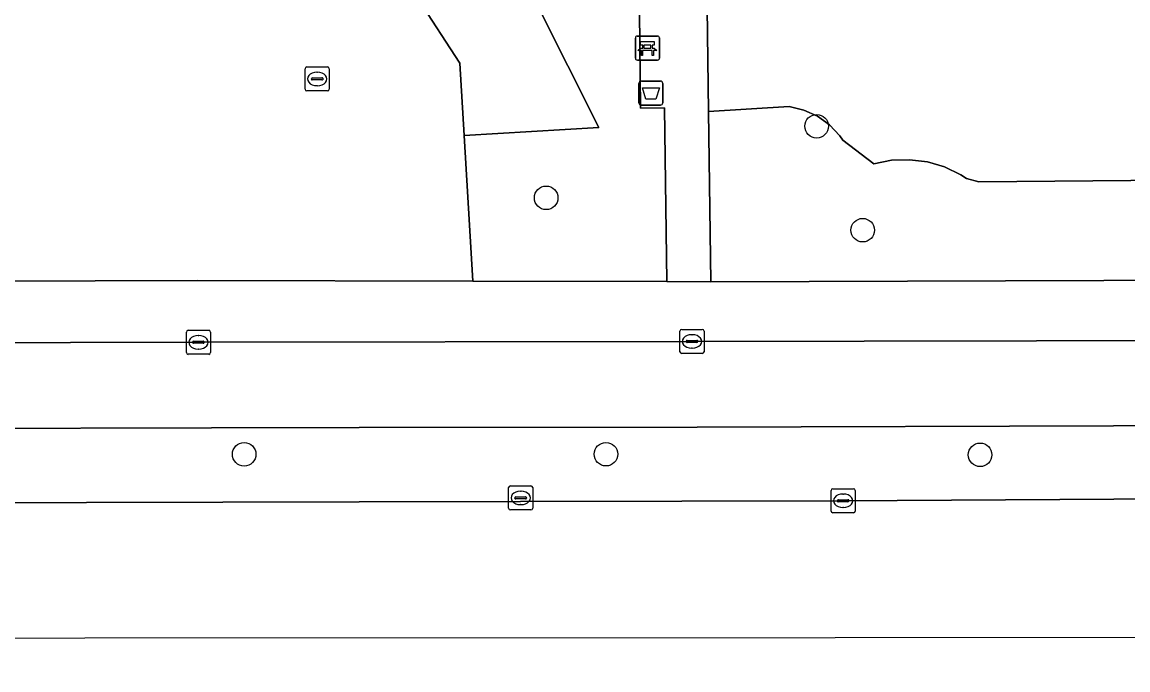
# Model space of a CAD drawing. Extents: x 160455 to 162082, y 388339 to 389736.
# Drawn here: x 161556.33 to 161602.22, y 388341.11 to 388368.01 of the extents above; entities that cross this region are included whole.
import ezdxf

# ---------------------------------------------------------------- set-up
doc = ezdxf.new("R2010")
doc.units = 0
for name, color, linetype in [('IMGEO_Afvalbak', 7, 'Continuous'), ('IMGEO_Bank', 7, 'Continuous'), ('IMGEO_Berm_groen', 7, 'Continuous'), ('IMGEO_Boom', 7, 'Continuous'), ('IMGEO_Fietspad_gesloten', 7, 'Continuous'), ('IMGEO_Groenvoorziening', 7, 'Continuous'), ('IMGEO_Kolk', 7, 'Continuous'), ('IMGEO_Rijbaan_regionaal_gesloten', 7, 'Continuous'), ('IMGEO_Rioolput', 7, 'Continuous'), ('IMGEO_Voetpad_halfverhard', 7, 'Continuous'), ('IMGEO_Voetpad_open', 7, 'Continuous')]:
    doc.layers.add(name, color=color, linetype=linetype)

msp = doc.modelspace()

# ---------------------------------------------------------------- linework, layer by layer
at = {"layer": 'IMGEO_Afvalbak'}
for p, q in [((161581.933, 388364.659), (161581.933, 388365.459)), ((161581.933, 388365.459), (161581.933, 388364.659)), ((161582.033, 388365.559), (161582.823, 388365.559)), ((161582.823, 388365.559), (161582.033, 388365.559)), ((161582.923, 388365.459), (161582.923, 388364.659)), ((161582.923, 388364.659), (161582.923, 388365.459)), ((161582.823, 388364.559), (161582.033, 388364.559)), ((161582.033, 388364.559), (161582.823, 388364.559))]:
    msp.add_line(p, q, dxfattribs=at)
msp.add_lwpolyline([(161582.076, 388365.273), (161582.78, 388365.273), (161582.631, 388364.803), (161582.225, 388364.803), (161582.076, 388365.273)], dxfattribs=at)
for centre, start, end in [((161582.033, 388365.459), 90, 180), ((161582.033, 388365.459), 90, 180), ((161582.823, 388365.459), 0, 90), ((161582.823, 388365.459), 360, 90), ((161582.033, 388364.659), 180, 270), ((161582.033, 388364.659), 180, 270), ((161582.823, 388364.659), 270, 0), ((161582.823, 388364.659), 270, 0)]:
    msp.add_arc(centre, 0.1, start, end, dxfattribs=at)
at = {"layer": 'IMGEO_Bank'}
for p, q in [((161581.859, 388367.429), (161582.7, 388367.429)), ((161582.7, 388367.429), (161581.859, 388367.429)), ((161581.784, 388366.504), (161581.784, 388367.345)), ((161581.784, 388367.345), (161581.784, 388366.504)), ((161582.093, 388366.935), (161582.093, 388367.041)), ((161582.137, 388367.041), (161582.137, 388366.935)), ((161582.425, 388367.047), (161582.143, 388367.047)), ((161582.431, 388366.935), (161582.431, 388367.041)), ((161582.475, 388367.041), (161582.475, 388366.935)), ((161582.784, 388367.354), (161582.784, 388366.513)), ((161582.784, 388366.513), (161582.784, 388367.354)), ((161582.481, 388366.827), (161582.088, 388366.827)), ((161582.143, 388366.929), (161582.425, 388366.929)), ((161582.709, 388366.429), (161581.868, 388366.429)), ((161581.868, 388366.429), (161582.709, 388366.429))]:
    msp.add_line(p, q, dxfattribs=at)
for points in [[(161582.087, 388367.047), (161582.001, 388367.047), (161582.001, 388367.208), (161582.564, 388367.208), (161582.564, 388367.047), (161582.481, 388367.047)], [(161582.031, 388366.827), (161581.889, 388366.827), (161582.001, 388366.929), (161582.087, 388366.929)], [(161582.081, 388366.82), (161582.081, 388366.613), (161582.038, 388366.613), (161582.038, 388366.82)], [(161582.481, 388366.929), (161582.564, 388366.929), (161582.676, 388366.827), (161582.537, 388366.827)], [(161582.531, 388366.82), (161582.531, 388366.613), (161582.487, 388366.613), (161582.487, 388366.82)]]:
    msp.add_lwpolyline(points, dxfattribs=at)
for centre, radius, start, end in [((161581.862, 388367.351), 0.0779, 92.4484, 184.2845), ((161581.862, 388367.351), 0.0779, 92.4484, 184.2845), ((161582.706, 388367.351), 0.0779, 2.4484, 94.2845), ((161582.706, 388367.351), 0.0779, 2.4484, 94.2845), ((161582.086, 388367.04), 0.00671, 2.8957, 87.1043), ((161582.143, 388367.04), 0.00671, 92.8957, 177.1043), ((161582.425, 388367.04), 0.00671, 2.8957, 87.1043), ((161582.482, 388367.04), 0.00671, 92.8957, 177.1043), ((161581.862, 388366.507), 0.0779, 182.4484, 274.2845), ((161581.862, 388366.507), 0.0779, 182.4484, 274.2845), ((161582.031, 388366.82), 0.00671, 2.8957, 87.1043), ((161582.088, 388366.82), 0.00671, 92.8957, 177.1043), ((161582.086, 388366.936), 0.00671, 272.8957, 357.1043), ((161582.143, 388366.936), 0.00671, 182.8957, 267.1043), ((161582.425, 388366.936), 0.00671, 272.8957, 357.1043), ((161582.482, 388366.936), 0.00671, 182.8957, 267.1043), ((161582.48, 388366.82), 0.00671, 2.8957, 87.1043), ((161582.537, 388366.82), 0.00671, 92.8957, 177.1043), ((161582.706, 388366.507), 0.0779, 272.4484, 4.2845), ((161582.706, 388366.507), 0.0779, 272.4484, 4.2845)]:
    msp.add_arc(centre, radius, start, end, dxfattribs=at)
at = {"layer": 'IMGEO_Berm_groen'}
for points in [[(161578.443, 388378.686), (161573.832, 388376.443), (161580.269, 388363.635), (161574.679, 388363.301), (161575.041, 388357.25), (161583.091, 388357.232), (161582.997, 388364.441), (161581.997, 388364.429), (161581.955, 388368.435), (161582.938, 388368.43), (161582.933, 388369.418), (161582.506, 388370.7)], [(161604.979, 388361.128), (161604.668, 388361.344), (161604.306, 388361.453), (161603.928, 388361.444), (161596.034, 388361.371), (161595.532, 388361.52), (161595.29, 388361.671), (161594.618, 388361.993), (161593.903, 388362.203), (161593.163, 388362.295), (161592.419, 388362.268), (161591.688, 388362.122), (161590.392, 388363.109), (161590.264, 388363.287), (161589.841, 388363.738), (161589.338, 388364.099), (161588.776, 388364.356), (161588.174, 388364.5), (161584.824, 388364.294), (161584.92, 388357.228), (161605.314, 388357.297), (161605.342, 388360.175), (161605.328, 388360.467), (161605.206, 388360.825)]]:
    msp.add_lwpolyline(points, close=True, dxfattribs=at)
for points in [[(161500, 388357.068), (161563.595, 388357.275), (161575.041, 388357.25), (161574.679, 388363.301), (161574.5, 388366.297), (161572.769, 388368.97), (161571.996, 388370.165), (161555.136, 388370.138), (161554.997, 388364.106), (161521.014, 388364.58), (161519.035, 388369.746), (161512.075, 388369.937), (161500, 388370.02)], [(161584.766, 388368.584), (161584.824, 388364.294), (161588.174, 388364.5), (161588.776, 388364.356), (161589.338, 388364.099), (161589.841, 388363.738), (161590.264, 388363.287), (161590.392, 388363.109), (161591.688, 388362.122), (161592.419, 388362.268), (161593.163, 388362.295), (161593.903, 388362.203), (161594.618, 388361.993), (161595.29, 388361.671), (161595.532, 388361.52), (161596.034, 388361.371), (161603.928, 388361.444)], [(161626.634, 388351.374), (161623.66, 388351.3), (161601.634, 388351.24)], [(161601.634, 388351.24), (161584.355, 388351.193), (161570.319, 388351.171), (161564.186, 388351.162), (161553.319, 388351.138), (161527.249, 388351.08), (161510.249, 388351.043), (161500, 388351.02), (161482.251, 388350.981), (161463.938, 388350.935), (161447.938, 388350.895), (161426.938, 388350.842), (161400.938, 388350.776), (161385.44, 388350.737), (161382.674, 388350.734)], [(161380.923, 388347.635), (161381.39, 388347.632), (161381.858, 388347.63), (161400.946, 388347.676), (161426.946, 388347.739), (161447.946, 388347.79), (161463.946, 388347.828), (161510.249, 388347.94), (161527.249, 388347.981), (161553.327, 388348.044), (161570.327, 388348.085), (161590.409, 388348.133), (161601.642, 388348.202), (161622.407, 388348.328), (161626.64, 388348.434)]]:
    msp.add_lwpolyline(points, dxfattribs=at)
at = {"layer": 'IMGEO_Boom'}
for centre in [(161589.308, 388363.683), (161578.083, 388360.711), (161591.219, 388359.367), (161565.548, 388350.063), (161580.564, 388350.066), (161596.092, 388350.041)]:
    msp.add_circle(centre, 0.489, dxfattribs=at)
at = {"layer": 'IMGEO_Fietspad_gesloten'}
for points in [[(161621.843, 388354.843), (161605.581, 388354.79), (161584.131, 388354.746), (161563.646, 388354.712), (161500, 388354.547), (161482.221, 388354.501), (161385.23, 388354.303), (161382.274, 388354.268)], [(161382.674, 388350.734), (161385.44, 388350.737), (161400.938, 388350.776), (161426.938, 388350.842), (161447.938, 388350.895), (161463.938, 388350.935), (161482.251, 388350.981), (161500, 388351.02), (161510.249, 388351.043), (161527.249, 388351.08), (161553.319, 388351.138), (161564.186, 388351.162), (161570.319, 388351.171), (161584.355, 388351.193), (161601.634, 388351.24), (161623.66, 388351.3), (161626.634, 388351.374)]]:
    msp.add_lwpolyline(points, dxfattribs=at)
at = {"layer": 'IMGEO_Groenvoorziening'}
msp.add_lwpolyline([(161567.02, 388389.998), (161571.56, 388392.216), (161569.607, 388392.345), (161557.316, 388393.113), (161572.517, 388371.492), (161572.198, 388370.165), (161571.996, 388370.165), (161572.769, 388368.97), (161574.5, 388366.297), (161574.679, 388363.301), (161580.269, 388363.635), (161573.832, 388376.443)], close=True, dxfattribs=at)
at = {"layer": 'IMGEO_Kolk'}
for p, q in [((161563.149, 388354.287), (161563.149, 388355.139)), ((161563.224, 388355.213), (161564.076, 388355.213)), ((161564.15, 388355.139), (161564.15, 388354.287)), ((161583.634, 388354.321), (161583.634, 388355.173)), ((161583.709, 388355.247), (161584.561, 388355.247)), ((161584.635, 388355.173), (161584.635, 388354.321)), ((161563.408, 388354.707), (161563.408, 388354.719)), ((161563.846, 388354.67), (161563.448, 388354.67)), ((161563.451, 388354.756), (161563.849, 388354.756)), ((161563.637, 388354.993), (161563.662, 388354.993)), ((161563.892, 388354.719), (161563.892, 388354.707)), ((161583.893, 388354.741), (161583.893, 388354.753)), ((161584.331, 388354.704), (161583.933, 388354.704)), ((161583.936, 388354.79), (161584.334, 388354.79)), ((161584.122, 388355.027), (161584.147, 388355.027)), ((161584.377, 388354.753), (161584.377, 388354.741)), ((161564.076, 388354.213), (161563.224, 388354.213)), ((161563.66, 388354.433), (161563.635, 388354.433)), ((161584.561, 388354.247), (161583.709, 388354.247)), ((161584.145, 388354.467), (161584.12, 388354.467)), ((161576.525, 388347.826), (161576.525, 388348.678)), ((161576.6, 388348.752), (161577.452, 388348.752)), ((161577.526, 388348.678), (161577.526, 388347.826)), ((161589.983, 388348.633), (161590.835, 388348.633)), ((161576.784, 388348.246), (161576.784, 388348.258)), ((161577.222, 388348.209), (161576.824, 388348.209)), ((161576.827, 388348.295), (161577.225, 388348.295)), ((161577.013, 388348.532), (161577.038, 388348.532)), ((161577.268, 388348.258), (161577.268, 388348.246)), ((161589.908, 388347.707), (161589.908, 388348.559)), ((161590.21, 388348.176), (161590.608, 388348.176)), ((161590.396, 388348.413), (161590.421, 388348.413)), ((161590.909, 388348.559), (161590.909, 388347.707)), ((161577.452, 388347.752), (161576.6, 388347.752)), ((161577.036, 388347.972), (161577.011, 388347.972)), ((161590.167, 388348.127), (161590.167, 388348.139)), ((161590.605, 388348.09), (161590.207, 388348.09)), ((161590.419, 388347.853), (161590.394, 388347.853)), ((161590.651, 388348.139), (161590.651, 388348.127)), ((161590.835, 388347.633), (161589.983, 388347.633))]:
    msp.add_line(p, q, dxfattribs=at)
for points in [[(161563.149, 388354.287), (161563.149, 388355.139)], [(161563.224, 388355.213), (161564.076, 388355.213)], [(161564.15, 388355.139), (161564.15, 388354.287)], [(161583.634, 388354.321), (161583.634, 388355.173)], [(161583.709, 388355.247), (161584.561, 388355.247)], [(161584.635, 388355.173), (161584.635, 388354.321)], [(161564.076, 388354.213), (161563.224, 388354.213)], [(161584.561, 388354.247), (161583.709, 388354.247)], [(161576.525, 388347.826), (161576.525, 388348.678)], [(161576.6, 388348.752), (161577.452, 388348.752)], [(161577.526, 388348.678), (161577.526, 388347.826)], [(161589.983, 388348.633), (161590.835, 388348.633)], [(161589.908, 388347.707), (161589.908, 388348.559)], [(161590.909, 388348.559), (161590.909, 388347.707)], [(161577.452, 388347.752), (161576.6, 388347.752)], [(161590.835, 388347.633), (161589.983, 388347.633)]]:
    msp.add_lwpolyline(points, dxfattribs=at)
for centre, radius, start, end in [((161563.226, 388355.137), 0.0765, 91.552, 178.448), ((161563.226, 388355.137), 0.0765, 91.552, 178.448), ((161564.074, 388355.137), 0.0765, 1.552, 88.448), ((161564.074, 388355.137), 0.0765, 1.552, 88.448), ((161583.711, 388355.171), 0.0765, 91.552, 178.448), ((161583.711, 388355.171), 0.0765, 91.552, 178.448), ((161584.559, 388355.171), 0.0765, 1.552, 88.448), ((161584.559, 388355.171), 0.0765, 1.552, 88.448), ((161563.448, 388354.716), 0.0403, 85.8775, 175.7526), ((161563.445, 388354.706), 0.0366, 178.938, 274.7102), ((161563.849, 388354.713), 0.043, 264.8664, 352.4533), ((161563.853, 388354.718), 0.0386, 1.7309, 96.639), ((161583.933, 388354.75), 0.0403, 85.8775, 175.7526), ((161583.93, 388354.74), 0.0366, 178.938, 274.7102), ((161584.334, 388354.747), 0.043, 264.8664, 352.4533), ((161584.338, 388354.752), 0.0386, 1.7309, 96.639), ((161563.226, 388354.289), 0.0765, 181.552, 268.448), ((161563.226, 388354.289), 0.0765, 181.552, 268.448), ((161564.074, 388354.289), 0.0765, 271.552, 358.448), ((161564.074, 388354.289), 0.0765, 271.552, 358.448), ((161583.711, 388354.323), 0.0765, 181.552, 268.448), ((161583.711, 388354.323), 0.0765, 181.552, 268.448), ((161584.559, 388354.323), 0.0765, 271.552, 358.448), ((161584.559, 388354.323), 0.0765, 271.552, 358.448), ((161576.602, 388348.676), 0.0765, 91.552, 178.448), ((161576.602, 388348.676), 0.0765, 91.552, 178.448), ((161577.45, 388348.676), 0.0765, 1.552, 88.448), ((161577.45, 388348.676), 0.0765, 1.552, 88.448), ((161589.985, 388348.557), 0.0765, 91.552, 178.448), ((161589.985, 388348.557), 0.0765, 91.552, 178.448), ((161590.833, 388348.557), 0.0765, 1.552, 88.448), ((161590.833, 388348.557), 0.0765, 1.552, 88.448), ((161576.824, 388348.255), 0.0403, 85.8775, 175.7526), ((161576.821, 388348.245), 0.0366, 178.938, 274.7102), ((161577.225, 388348.252), 0.043, 264.8664, 352.4533), ((161577.229, 388348.257), 0.0386, 1.7309, 96.639), ((161590.207, 388348.136), 0.0403, 85.8775, 175.7526), ((161590.612, 388348.138), 0.0386, 1.7309, 96.639), ((161576.602, 388347.828), 0.0765, 181.552, 268.448), ((161576.602, 388347.828), 0.0765, 181.552, 268.448), ((161577.45, 388347.828), 0.0765, 271.552, 358.448), ((161577.45, 388347.828), 0.0765, 271.552, 358.448), ((161589.985, 388347.709), 0.0765, 181.552, 268.448), ((161589.985, 388347.709), 0.0765, 181.552, 268.448), ((161590.204, 388348.126), 0.0366, 178.938, 274.7102), ((161590.608, 388348.133), 0.043, 264.8664, 352.4533), ((161590.833, 388347.709), 0.0765, 271.552, 358.448), ((161590.833, 388347.709), 0.0765, 271.552, 358.448)]:
    msp.add_arc(centre, radius, start, end, dxfattribs=at)
for centre, major_axis, ratio, start_param, end_param in [((161563.636, 388354.713), (-0.387, 0.002), 0.722429, 4.712389, 7.853982), ((161563.661, 388354.713), (-0.39, 0.002), 0.717154, 1.570796, 4.712389), ((161584.121, 388354.747), (-0.387, 0.002), 0.722429, 4.712389, 7.853982), ((161584.146, 388354.747), (-0.39, 0.002), 0.717154, 1.570796, 4.712389), ((161577.012, 388348.252), (-0.387, 0.002), 0.722429, 4.712389, 7.853982), ((161577.037, 388348.252), (-0.39, 0.002), 0.717154, 1.570796, 4.712389), ((161590.395, 388348.133), (-0.387, 0.002), 0.722429, 4.712389, 7.853982), ((161590.42, 388348.133), (-0.39, 0.002), 0.717154, 1.570796, 4.712389)]:
    msp.add_ellipse(centre, major_axis=major_axis, ratio=ratio, start_param=start_param, end_param=end_param, dxfattribs=at)
at = {"layer": 'IMGEO_Rijbaan_regionaal_gesloten'}
for points in [[(161341.848, 388343.942), (161320.186, 388343.251), (161320.066, 388343.246), (161319.969, 388341.111), (161340.963, 388342.346), (161621.218, 388342.469), (161666.576, 388349.892)], [(161626.64, 388348.434), (161622.407, 388348.328), (161601.642, 388348.202), (161590.409, 388348.133), (161570.327, 388348.085), (161553.327, 388348.044), (161527.249, 388347.981), (161510.249, 388347.94), (161463.946, 388347.828), (161447.946, 388347.79), (161426.946, 388347.739), (161400.946, 388347.676), (161381.858, 388347.63), (161381.39, 388347.632), (161380.923, 388347.635)]]:
    msp.add_lwpolyline(points, dxfattribs=at)
at = {"layer": 'IMGEO_Rioolput'}
for p, q in [((161568.078, 388365.221), (161568.078, 388366.073)), ((161568.153, 388366.147), (161569.005, 388366.147)), ((161569.079, 388366.073), (161569.079, 388365.221)), ((161568.337, 388365.641), (161568.337, 388365.653)), ((161568.775, 388365.604), (161568.377, 388365.604)), ((161568.38, 388365.69), (161568.778, 388365.69)), ((161568.566, 388365.927), (161568.591, 388365.927)), ((161568.821, 388365.653), (161568.821, 388365.641)), ((161569.005, 388365.147), (161568.153, 388365.147)), ((161568.589, 388365.367), (161568.564, 388365.367))]:
    msp.add_line(p, q, dxfattribs=at)
for points in [[(161568.078, 388365.221), (161568.078, 388366.073)], [(161568.153, 388366.147), (161569.005, 388366.147)], [(161569.079, 388366.073), (161569.079, 388365.221)], [(161569.005, 388365.147), (161568.153, 388365.147)]]:
    msp.add_lwpolyline(points, dxfattribs=at)
for centre, radius, start, end in [((161568.155, 388366.071), 0.0765, 91.552, 178.448), ((161568.155, 388366.071), 0.0765, 91.552, 178.448), ((161569.003, 388366.071), 0.0765, 1.552, 88.448), ((161569.003, 388366.071), 0.0765, 1.552, 88.448), ((161568.377, 388365.65), 0.0403, 85.8775, 175.7526), ((161568.374, 388365.64), 0.0366, 178.938, 274.7102), ((161568.778, 388365.647), 0.043, 264.8664, 352.4533), ((161568.782, 388365.652), 0.0386, 1.7309, 96.639), ((161568.155, 388365.223), 0.0765, 181.552, 268.448), ((161568.155, 388365.223), 0.0765, 181.552, 268.448), ((161569.003, 388365.223), 0.0765, 271.552, 358.448), ((161569.003, 388365.223), 0.0765, 271.552, 358.448)]:
    msp.add_arc(centre, radius, start, end, dxfattribs=at)
for centre, major_axis, ratio, start_param, end_param in [((161568.565, 388365.647), (-0.387, 0.002), 0.722429, 4.712389, 7.853982), ((161568.59, 388365.647), (-0.39, 0.002), 0.717154, 1.570796, 4.712389)]:
    msp.add_ellipse(centre, major_axis=major_axis, ratio=ratio, start_param=start_param, end_param=end_param, dxfattribs=at)
at = {"layer": 'IMGEO_Voetpad_halfverhard'}
msp.add_lwpolyline([(161573.453, 388392.632), (161572.42, 388394.67), (161570.494, 388394.441), (161571.32, 388392.716), (161571.56, 388392.216), (161578.443, 388378.686), (161582.506, 388370.7), (161582.933, 388369.418), (161582.938, 388368.43), (161581.955, 388368.435), (161581.997, 388364.429), (161582.997, 388364.441), (161583.091, 388357.232), (161584.92, 388357.228), (161584.824, 388364.294), (161584.766, 388368.584), (161584.469, 388370.483), (161583.718, 388372.382)], close=True, dxfattribs=at)
at = {"layer": 'IMGEO_Voetpad_open'}
for points in [[(161622.862, 388357.356), (161605.314, 388357.297), (161584.92, 388357.228), (161583.091, 388357.232), (161575.041, 388357.25), (161563.595, 388357.275), (161500, 388357.068), (161497.334, 388357.059), (161482.211, 388357.01), (161469.759, 388356.983), (161385.142, 388356.797), (161379.949, 388356.809), (161379.648, 388356.81), (161375.109, 388356.904), (161373.168, 388356.944), (161365.953, 388357.183), (161364.423, 388357.271), (161360.819, 388357.477)], [(161382.274, 388354.268), (161385.23, 388354.303), (161482.221, 388354.501), (161500, 388354.547), (161563.646, 388354.712), (161584.131, 388354.746), (161605.581, 388354.79), (161621.843, 388354.843)]]:
    msp.add_lwpolyline(points, dxfattribs=at)

doc.saveas('drawing.dxf')
